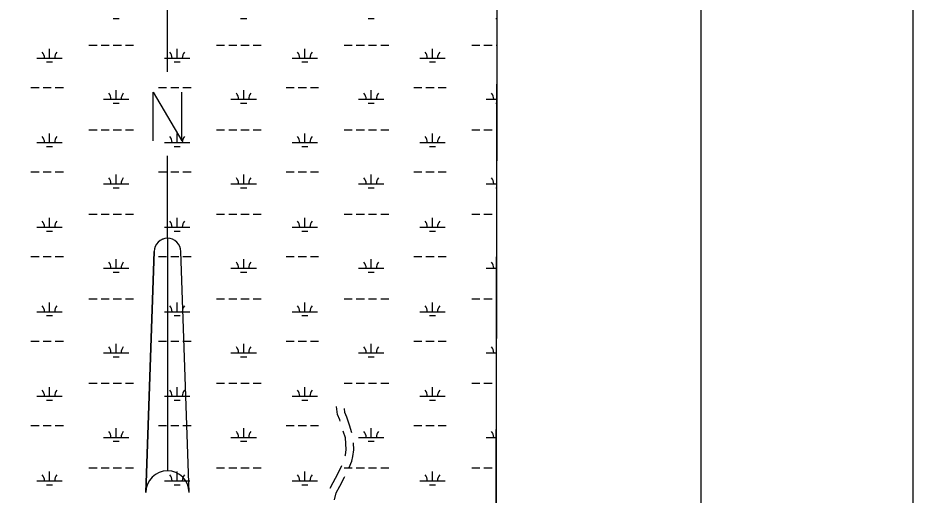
# Model space of a CAD drawing. Extents: x 3177185 to 3215018, y 812988 to 838321.
# Drawn here: x 3210913 to 3214435, y 832749 to 834627 of the extents above; entities that cross this region are included whole.
import ezdxf

# ---------------------------------------------------------------- set-up
doc = ezdxf.new("R2010")
doc.units = 0
for name, color, linetype in [('G-ANNO-NPLT', 7, 'Continuous'), ('V-ANNO-SYMB', 7, 'Continuous'), ('V-GRID-FRAM', 7, 'Continuous'), ('V-ROAD-CNTR', 7, 'Continuous'), ('V-SITE-VEGE', 7, 'Continuous'), ('V-WETL-SWMP', 7, 'Continuous')]:
    doc.layers.add(name, color=color, linetype=linetype)

msp = doc.modelspace()

# ---------------------------------------------------------------- linework, layer by layer
at = {"layer": 'G-ANNO-NPLT'}
msp.add_lwpolyline([(3177768, 813571), (3214434.6, 813571), (3214434.6, 837737.7), (3177768, 837737.7)], close=True, dxfattribs=at)
at = {"layer": 'V-ANNO-SYMB'}
for p, q in [((3211501.8, 834414.5), (3211501.8, 834674.5)), ((3211501.8, 833759.5), (3211501.8, 834084.5)), ((3211501.8, 833759.5), (3211501.8, 832844.5)), ((3211501.8, 833759.5), (3211501.8, 832844.5)), ((3211416.8, 832759.5), (3211449.8, 833707.5)), ((3211449.8, 833707.5), (3211416.8, 832759.5)), ((3211586.8, 832759.5), (3211553.8, 833707.5))]:
    msp.add_line(p, q, dxfattribs=at)
for points in [[(3180518.1, 814196), (3213601.3, 814196), (3213601.3, 837112.6), (3180518.1, 837112.6), (3180518.1, 814196)], [(3211445.8, 834142.5), (3211445.8, 834334.5), (3211557.8, 834142.5), (3211557.8, 834334.5)]]:
    msp.add_lwpolyline(points, dxfattribs=at)
for centre, radius, start, end in [((3211501.8, 833707.5), 52, 89.9967, 180), ((3211501.8, 833707.5), 52, 90.0033, 180), ((3211501.8, 833707.5), 52, 0, 90.0033), ((3211501.8, 832759.5), 85, 90, 180), ((3211501.8, 832759.5), 85, 90, 180), ((3211501.8, 832759.5), 85, 0, 90), ((3211501.8, 832759.5), 85, 0, 90)]:
    msp.add_arc(centre, radius, start, end, dxfattribs=at)
at = {"layer": 'V-GRID-FRAM'}
msp.add_lwpolyline([(3181402.4, 836586.1), (3212801.6, 836513), (3212767.2, 818326.1), (3181352.2, 818399.3), (3181402.4, 836586.1)], dxfattribs=at)
at = {"layer": 'V-ROAD-CNTR'}
for points in [[(3212181.3, 833039.4), (3212179.4, 833045.3), (3212170.3, 833066.4), (3212166.8, 833097.5)], [(3212227, 832994.2), (3212217.8, 833024.6), (3212207.4, 833055.9), (3212199.6, 833074.2), (3212197.9, 833089.4)], [(3212200.9, 832903), (3212201.4, 832905.9), (3212205.1, 832928), (3212201.6, 832974.4), (3212193.5, 833001.3)], [(3212216.9, 832857.8), (3212227.4, 832882.7), (3212231, 832900.5), (3212235.3, 832926.7), (3212233.2, 832954.9)], [(3212141.6, 832776.7), (3212153, 832798.1), (3212171.7, 832833.2), (3212187.5, 832865.5)], [(3212158.9, 832731), (3212165.5, 832757.9), (3212179.5, 832784), (3212198.4, 832819.6), (3212199.5, 832821.8)]]:
    msp.add_lwpolyline(points, dxfattribs=at)
at = {"layer": 'V-SITE-VEGE'}
msp.add_line((3212792.5, 831685.3), (3212801.6, 836513), dxfattribs=at)
at = {"layer": 'V-WETL-SWMP'}
for p, q in [((3212792.5, 831721.5), (3212801.6, 836513)), ((3211287.6, 834624.2), (3211311.6, 834624.2)), ((3211789.5, 834624.2), (3211813.5, 834624.2)), ((3212291.4, 834624.2), (3212315.4, 834624.2)), ((3212793.3, 834624.2), (3212798, 834624.2)), ((3211192.7, 834519.6), (3211224.7, 834519.6)), ((3211240.7, 834519.6), (3211272.7, 834519.6)), ((3211288.7, 834519.6), (3211320.7, 834519.6)), ((3211336.7, 834519.6), (3211368.7, 834519.6)), ((3211694.6, 834519.6), (3211726.6, 834519.6)), ((3211742.6, 834519.6), (3211774.6, 834519.6)), ((3211790.6, 834519.6), (3211822.6, 834519.6)), ((3211838.6, 834519.6), (3211870.6, 834519.6)), ((3212196.5, 834519.6), (3212228.5, 834519.6)), ((3212244.5, 834519.6), (3212276.5, 834519.6)), ((3212292.5, 834519.6), (3212324.5, 834519.6)), ((3212340.5, 834519.6), (3212372.5, 834519.6)), ((3212698.4, 834519.6), (3212730.4, 834519.6)), ((3212746.4, 834519.6), (3212778.4, 834519.6)), ((3212794.4, 834519.6), (3212797.8, 834519.6)), ((3211038.1, 834468.8), (3211038.1, 834504.8)), ((3211540, 834468.8), (3211540, 834504.8)), ((3212041.9, 834468.8), (3212041.9, 834504.8)), ((3212543.8, 834468.8), (3212543.8, 834504.8)), ((3210988.1, 834468.8), (3211088.1, 834468.8)), ((3211026.1, 834453.4), (3211050.1, 834453.4)), ((3211490, 834468.8), (3211590, 834468.8)), ((3211528, 834453.4), (3211552, 834453.4)), ((3211991.9, 834468.8), (3212091.9, 834468.8)), ((3212029.9, 834453.4), (3212053.9, 834453.4)), ((3212493.8, 834468.8), (3212593.8, 834468.8)), ((3212531.8, 834453.4), (3212555.8, 834453.4)), ((3210964.7, 834353.4), (3210996.7, 834353.4)), ((3211012.7, 834353.4), (3211044.7, 834353.4)), ((3211060.7, 834353.4), (3211092.7, 834353.4)), ((3211299.6, 834306.9), (3211299.6, 834342.9)), ((3211466.6, 834353.4), (3211498.6, 834353.4)), ((3211514.6, 834353.4), (3211546.6, 834353.4)), ((3211562.6, 834353.4), (3211594.6, 834353.4)), ((3211801.5, 834306.9), (3211801.5, 834342.9)), ((3211968.5, 834353.4), (3212000.5, 834353.4)), ((3212016.5, 834353.4), (3212048.5, 834353.4)), ((3212064.5, 834353.4), (3212096.5, 834353.4)), ((3212303.4, 834306.9), (3212303.4, 834342.9)), ((3212470.4, 834353.4), (3212502.4, 834353.4)), ((3212518.4, 834353.4), (3212550.4, 834353.4)), ((3212566.4, 834353.4), (3212598.4, 834353.4)), ((3211249.6, 834306.9), (3211349.6, 834306.9)), ((3211751.5, 834306.9), (3211851.5, 834306.9)), ((3212253.4, 834306.9), (3212353.4, 834306.9)), ((3212755.3, 834306.9), (3212797.4, 834306.9)), ((3211287.6, 834291.5), (3211311.6, 834291.5)), ((3211789.5, 834291.5), (3211813.5, 834291.5)), ((3212291.4, 834291.5), (3212315.4, 834291.5)), ((3212793.3, 834291.5), (3212797.4, 834291.5)), ((3211038.1, 834136.1), (3211038.1, 834172.1)), ((3211192.7, 834186.9), (3211224.7, 834186.9)), ((3211240.7, 834186.9), (3211272.7, 834186.9)), ((3211288.7, 834186.9), (3211320.7, 834186.9)), ((3211336.7, 834186.9), (3211368.7, 834186.9)), ((3211540, 834136.1), (3211540, 834172.1)), ((3211694.6, 834186.9), (3211726.6, 834186.9)), ((3211742.6, 834186.9), (3211774.6, 834186.9)), ((3211790.6, 834186.9), (3211822.6, 834186.9)), ((3211838.6, 834186.9), (3211870.6, 834186.9)), ((3212041.9, 834136.1), (3212041.9, 834172.1)), ((3212196.5, 834186.9), (3212228.5, 834186.9)), ((3212244.5, 834186.9), (3212276.5, 834186.9)), ((3212292.5, 834186.9), (3212324.5, 834186.9)), ((3212340.5, 834186.9), (3212372.5, 834186.9)), ((3212543.8, 834136.1), (3212543.8, 834172.1)), ((3212698.4, 834186.9), (3212730.4, 834186.9)), ((3212746.4, 834186.9), (3212778.4, 834186.9)), ((3212794.4, 834186.9), (3212797.2, 834186.9)), ((3210988.1, 834136.1), (3211088.1, 834136.1)), ((3211490, 834136.1), (3211590, 834136.1)), ((3211991.9, 834136.1), (3212091.9, 834136.1)), ((3212493.8, 834136.1), (3212593.8, 834136.1)), ((3211026.1, 834120.7), (3211050.1, 834120.7)), ((3211528, 834120.7), (3211552, 834120.7)), ((3212029.9, 834120.7), (3212053.9, 834120.7)), ((3212531.8, 834120.7), (3212555.8, 834120.7)), ((3210964.7, 834020.7), (3210996.7, 834020.7)), ((3211012.7, 834020.7), (3211044.7, 834020.7)), ((3211060.7, 834020.7), (3211092.7, 834020.7)), ((3211466.6, 834020.7), (3211498.6, 834020.7)), ((3211514.6, 834020.7), (3211546.6, 834020.7)), ((3211562.6, 834020.7), (3211594.6, 834020.7)), ((3211968.5, 834020.7), (3212000.5, 834020.7)), ((3212016.5, 834020.7), (3212048.5, 834020.7)), ((3212064.5, 834020.7), (3212096.5, 834020.7)), ((3212470.4, 834020.7), (3212502.4, 834020.7)), ((3212518.4, 834020.7), (3212550.4, 834020.7)), ((3212566.4, 834020.7), (3212598.4, 834020.7)), ((3211299.6, 833974.3), (3211299.6, 834010.3)), ((3211801.5, 833974.3), (3211801.5, 834010.3)), ((3212303.4, 833974.3), (3212303.4, 834010.3)), ((3211249.6, 833974.3), (3211349.6, 833974.3)), ((3211287.6, 833958.8), (3211311.6, 833958.8)), ((3211751.5, 833974.3), (3211851.5, 833974.3)), ((3211789.5, 833958.8), (3211813.5, 833958.8)), ((3212253.4, 833974.3), (3212353.4, 833974.3)), ((3212291.4, 833958.8), (3212315.4, 833958.8)), ((3212755.3, 833974.3), (3212796.8, 833974.3)), ((3212793.3, 833958.8), (3212796.8, 833958.8)), ((3211192.7, 833854.2), (3211224.7, 833854.2)), ((3211240.7, 833854.2), (3211272.7, 833854.2)), ((3211288.7, 833854.2), (3211320.7, 833854.2)), ((3211336.7, 833854.2), (3211368.7, 833854.2)), ((3211694.6, 833854.2), (3211726.6, 833854.2)), ((3211742.6, 833854.2), (3211774.6, 833854.2)), ((3211790.6, 833854.2), (3211822.6, 833854.2)), ((3211838.6, 833854.2), (3211870.6, 833854.2)), ((3212196.5, 833854.2), (3212228.5, 833854.2)), ((3212244.5, 833854.2), (3212276.5, 833854.2)), ((3212292.5, 833854.2), (3212324.5, 833854.2)), ((3212340.5, 833854.2), (3212372.5, 833854.2)), ((3212698.4, 833854.2), (3212730.4, 833854.2)), ((3212746.4, 833854.2), (3212778.4, 833854.2)), ((3212794.4, 833854.2), (3212796.6, 833854.2)), ((3211038.1, 833803.5), (3211038.1, 833839.5)), ((3211540, 833803.5), (3211540, 833839.5)), ((3212041.9, 833803.5), (3212041.9, 833839.5)), ((3212543.8, 833803.5), (3212543.8, 833839.5)), ((3210988.1, 833803.5), (3211088.1, 833803.5)), ((3211026.1, 833788), (3211050.1, 833788)), ((3211490, 833803.5), (3211590, 833803.5)), ((3211528, 833788), (3211552, 833788)), ((3211991.9, 833803.5), (3212091.9, 833803.5)), ((3212029.9, 833788), (3212053.9, 833788)), ((3212493.8, 833803.5), (3212593.8, 833803.5)), ((3212531.8, 833788), (3212555.8, 833788)), ((3210964.7, 833688), (3210996.7, 833688)), ((3211012.7, 833688), (3211044.7, 833688)), ((3211060.7, 833688), (3211092.7, 833688)), ((3211299.6, 833641.6), (3211299.6, 833677.6)), ((3211466.6, 833688), (3211498.6, 833688)), ((3211514.6, 833688), (3211546.6, 833688)), ((3211562.6, 833688), (3211594.6, 833688)), ((3211801.5, 833641.6), (3211801.5, 833677.6)), ((3211968.5, 833688), (3212000.5, 833688)), ((3212016.5, 833688), (3212048.5, 833688)), ((3212064.5, 833688), (3212096.5, 833688)), ((3212303.4, 833641.6), (3212303.4, 833677.6)), ((3212470.4, 833688), (3212502.4, 833688)), ((3212518.4, 833688), (3212550.4, 833688)), ((3212566.4, 833688), (3212598.4, 833688)), ((3211249.6, 833641.6), (3211349.6, 833641.6)), ((3211751.5, 833641.6), (3211851.5, 833641.6)), ((3212253.4, 833641.6), (3212353.4, 833641.6)), ((3212755.3, 833641.6), (3212796.2, 833641.6)), ((3211287.6, 833626.2), (3211311.6, 833626.2)), ((3211789.5, 833626.2), (3211813.5, 833626.2)), ((3212291.4, 833626.2), (3212315.4, 833626.2)), ((3212793.3, 833626.2), (3212796.2, 833626.2)), ((3211038.1, 833470.8), (3211038.1, 833506.8)), ((3211192.7, 833521.5), (3211224.7, 833521.5)), ((3211240.7, 833521.5), (3211272.7, 833521.5)), ((3211288.7, 833521.5), (3211320.7, 833521.5)), ((3211336.7, 833521.5), (3211368.7, 833521.5)), ((3211540, 833470.8), (3211540, 833506.8)), ((3211694.6, 833521.5), (3211726.6, 833521.5)), ((3211742.6, 833521.5), (3211774.6, 833521.5)), ((3211790.6, 833521.5), (3211822.6, 833521.5)), ((3211838.6, 833521.5), (3211870.6, 833521.5)), ((3212041.9, 833470.8), (3212041.9, 833506.8)), ((3212196.5, 833521.5), (3212228.5, 833521.5)), ((3212244.5, 833521.5), (3212276.5, 833521.5)), ((3212292.5, 833521.5), (3212324.5, 833521.5)), ((3212340.5, 833521.5), (3212372.5, 833521.5)), ((3212543.8, 833470.8), (3212543.8, 833506.8)), ((3212698.4, 833521.5), (3212730.4, 833521.5)), ((3212746.4, 833521.5), (3212778.4, 833521.5)), ((3212794.4, 833521.5), (3212796, 833521.5)), ((3210988.1, 833470.8), (3211088.1, 833470.8)), ((3211026.1, 833455.4), (3211050.1, 833455.4)), ((3211490, 833470.8), (3211590, 833470.8)), ((3211528, 833455.4), (3211552, 833455.4)), ((3211991.9, 833470.8), (3212091.9, 833470.8)), ((3212029.9, 833455.4), (3212053.9, 833455.4)), ((3212493.8, 833470.8), (3212593.8, 833470.8)), ((3212531.8, 833455.4), (3212555.8, 833455.4)), ((3210964.7, 833355.4), (3210996.7, 833355.4)), ((3211012.7, 833355.4), (3211044.7, 833355.4)), ((3211060.7, 833355.4), (3211092.7, 833355.4)), ((3211466.6, 833355.4), (3211498.6, 833355.4)), ((3211514.6, 833355.4), (3211546.6, 833355.4)), ((3211562.6, 833355.4), (3211594.6, 833355.4)), ((3211968.5, 833355.4), (3212000.5, 833355.4)), ((3212016.5, 833355.4), (3212048.5, 833355.4)), ((3212064.5, 833355.4), (3212096.5, 833355.4)), ((3212470.4, 833355.4), (3212502.4, 833355.4)), ((3212518.4, 833355.4), (3212550.4, 833355.4)), ((3212566.4, 833355.4), (3212598.4, 833355.4)), ((3211299.6, 833308.9), (3211299.6, 833344.9)), ((3211801.5, 833308.9), (3211801.5, 833344.9)), ((3212303.4, 833308.9), (3212303.4, 833344.9)), ((3211249.6, 833308.9), (3211349.6, 833308.9)), ((3211287.6, 833293.5), (3211311.6, 833293.5)), ((3211751.5, 833308.9), (3211851.5, 833308.9)), ((3211789.5, 833293.5), (3211813.5, 833293.5)), ((3212253.4, 833308.9), (3212353.4, 833308.9)), ((3212291.4, 833293.5), (3212315.4, 833293.5)), ((3212755.3, 833308.9), (3212795.6, 833308.9)), ((3212793.3, 833293.5), (3212795.5, 833293.5)), ((3211038.1, 833138.1), (3211038.1, 833174.1)), ((3211192.7, 833188.9), (3211224.7, 833188.9)), ((3211240.7, 833188.9), (3211272.7, 833188.9)), ((3211288.7, 833188.9), (3211320.7, 833188.9)), ((3211336.7, 833188.9), (3211368.7, 833188.9)), ((3211540, 833138.1), (3211540, 833174.1)), ((3211694.6, 833188.9), (3211726.6, 833188.9)), ((3211742.6, 833188.9), (3211774.6, 833188.9)), ((3211790.6, 833188.9), (3211822.6, 833188.9)), ((3211838.6, 833188.9), (3211870.6, 833188.9)), ((3212041.9, 833138.1), (3212041.9, 833174.1)), ((3212196.5, 833188.9), (3212228.5, 833188.9)), ((3212244.5, 833188.9), (3212276.5, 833188.9)), ((3212292.5, 833188.9), (3212324.5, 833188.9)), ((3212340.5, 833188.9), (3212372.5, 833188.9)), ((3212543.8, 833138.1), (3212543.8, 833174.1)), ((3212698.4, 833188.9), (3212730.4, 833188.9)), ((3212746.4, 833188.9), (3212778.4, 833188.9)), ((3212794.4, 833188.9), (3212795.3, 833188.9)), ((3210988.1, 833138.1), (3211088.1, 833138.1)), ((3211490, 833138.1), (3211590, 833138.1)), ((3211991.9, 833138.1), (3212091.9, 833138.1)), ((3212493.8, 833138.1), (3212593.8, 833138.1)), ((3211026.1, 833122.7), (3211050.1, 833122.7)), ((3211528, 833122.7), (3211552, 833122.7)), ((3212029.9, 833122.7), (3212053.9, 833122.7)), ((3212531.8, 833122.7), (3212555.8, 833122.7)), ((3210964.7, 833022.7), (3210996.7, 833022.7)), ((3211012.7, 833022.7), (3211044.7, 833022.7)), ((3211060.7, 833022.7), (3211092.7, 833022.7)), ((3211299.6, 832976.2), (3211299.6, 833012.2)), ((3211466.6, 833022.7), (3211498.6, 833022.7)), ((3211514.6, 833022.7), (3211546.6, 833022.7)), ((3211562.6, 833022.7), (3211594.6, 833022.7)), ((3211801.5, 832976.2), (3211801.5, 833012.2)), ((3211968.5, 833022.7), (3212000.5, 833022.7)), ((3212016.5, 833022.7), (3212048.5, 833022.7)), ((3212064.5, 833022.7), (3212096.5, 833022.7)), ((3212303.4, 832976.2), (3212303.4, 833012.2)), ((3212470.4, 833022.7), (3212502.4, 833022.7)), ((3212518.4, 833022.7), (3212550.4, 833022.7)), ((3212566.4, 833022.7), (3212598.4, 833022.7)), ((3211249.6, 832976.2), (3211349.6, 832976.2)), ((3211751.5, 832976.2), (3211851.5, 832976.2)), ((3212253.4, 832976.2), (3212353.4, 832976.2)), ((3212755.3, 832976.2), (3212794.9, 832976.2)), ((3211287.6, 832960.8), (3211311.6, 832960.8)), ((3211789.5, 832960.8), (3211813.5, 832960.8)), ((3212291.4, 832960.8), (3212315.4, 832960.8)), ((3212793.3, 832960.8), (3212794.9, 832960.8)), ((3211192.7, 832856.2), (3211224.7, 832856.2)), ((3211240.7, 832856.2), (3211272.7, 832856.2)), ((3211288.7, 832856.2), (3211320.7, 832856.2)), ((3211336.7, 832856.2), (3211368.7, 832856.2)), ((3211694.6, 832856.2), (3211726.6, 832856.2)), ((3211742.6, 832856.2), (3211774.6, 832856.2)), ((3211790.6, 832856.2), (3211822.6, 832856.2)), ((3211838.6, 832856.2), (3211870.6, 832856.2)), ((3212196.5, 832856.2), (3212228.5, 832856.2)), ((3212244.5, 832856.2), (3212276.5, 832856.2)), ((3212292.5, 832856.2), (3212324.5, 832856.2)), ((3212340.5, 832856.2), (3212372.5, 832856.2)), ((3212698.4, 832856.2), (3212730.4, 832856.2)), ((3212746.4, 832856.2), (3212778.4, 832856.2)), ((3212794.4, 832856.2), (3212794.7, 832856.2)), ((3211038.1, 832805.4), (3211038.1, 832841.4)), ((3211540, 832805.4), (3211540, 832841.4)), ((3212041.9, 832805.4), (3212041.9, 832841.4)), ((3212543.8, 832805.4), (3212543.8, 832841.4)), ((3210988.1, 832805.4), (3211088.1, 832805.4)), ((3211026.1, 832790), (3211050.1, 832790)), ((3211490, 832805.4), (3211590, 832805.4)), ((3211528, 832790), (3211552, 832790)), ((3211991.9, 832805.4), (3212091.9, 832805.4)), ((3212029.9, 832790), (3212053.9, 832790)), ((3212493.8, 832805.4), (3212593.8, 832805.4)), ((3212531.8, 832790), (3212555.8, 832790))]:
    msp.add_line(p, q, dxfattribs=at)
for centre, start, end in [((3210982.9, 834469.3), 359.2282, 40.7718), ((3211093.4, 834469.3), 139.2282, 180.7718), ((3211484.8, 834469.3), 359.2282, 40.7718), ((3211595.3, 834469.3), 139.2282, 180.7718), ((3211986.7, 834469.3), 359.2282, 40.7718), ((3212097.2, 834469.3), 139.2282, 180.7718), ((3212488.6, 834469.3), 359.2282, 40.7718), ((3212599.1, 834469.3), 139.2282, 180.7718), ((3211244.3, 834307.4), 359.2282, 40.7718), ((3211354.8, 834307.4), 139.2282, 180.7718), ((3211746.2, 834307.4), 359.2282, 40.7718), ((3211856.7, 834307.4), 139.2282, 180.7718), ((3212248.1, 834307.4), 359.2282, 40.7718), ((3212358.6, 834307.4), 139.2282, 180.7718), ((3212750, 834307.4), 359.2282, 40.7718), ((3210982.9, 834136.6), 359.2282, 40.7718), ((3211093.4, 834136.6), 139.2282, 180.7718), ((3211484.8, 834136.6), 359.2282, 40.7718), ((3211595.3, 834136.6), 139.2282, 180.7718), ((3211986.7, 834136.6), 359.2282, 40.7718), ((3212097.2, 834136.6), 139.2282, 180.7718), ((3212488.6, 834136.6), 359.2282, 40.7718), ((3212599.1, 834136.6), 139.2282, 180.7718), ((3211244.3, 833974.7), 359.2282, 40.7718), ((3211354.8, 833974.7), 139.2282, 180.7718), ((3211746.2, 833974.7), 359.2282, 40.7718), ((3211856.7, 833974.7), 139.2282, 180.7718), ((3212248.1, 833974.7), 359.2282, 40.7718), ((3212358.6, 833974.7), 139.2282, 180.7718), ((3212750, 833974.7), 359.2282, 40.7718), ((3210982.9, 833803.9), 359.2282, 40.7718), ((3211093.4, 833803.9), 139.2282, 180.7718), ((3211484.8, 833803.9), 359.2282, 40.7718), ((3211595.3, 833803.9), 139.2282, 180.7718), ((3211986.7, 833803.9), 359.2282, 40.7718), ((3212097.2, 833803.9), 139.2282, 180.7718), ((3212488.6, 833803.9), 359.2282, 40.7718), ((3212599.1, 833803.9), 139.2282, 180.7718), ((3211244.3, 833642.1), 359.2282, 40.7718), ((3211354.8, 833642.1), 139.2282, 180.7718), ((3211746.2, 833642.1), 359.2282, 40.7718), ((3211856.7, 833642.1), 139.2282, 180.7718), ((3212248.1, 833642.1), 359.2282, 40.7718), ((3212358.6, 833642.1), 139.2282, 180.7718), ((3212750, 833642.1), 359.2282, 40.7718), ((3210982.9, 833471.3), 359.2282, 40.7718), ((3211093.4, 833471.3), 139.2282, 180.7718), ((3211484.8, 833471.3), 359.2282, 40.7718), ((3211595.3, 833471.3), 139.2282, 180.7718), ((3211986.7, 833471.3), 359.2282, 40.7718), ((3212097.2, 833471.3), 139.2282, 180.7718), ((3212488.6, 833471.3), 359.2282, 40.7718), ((3212599.1, 833471.3), 139.2282, 180.7718), ((3211244.3, 833309.4), 359.2282, 40.7718), ((3211354.8, 833309.4), 139.2282, 180.7718), ((3211746.2, 833309.4), 359.2282, 40.7718), ((3211856.7, 833309.4), 139.2282, 180.7718), ((3212248.1, 833309.4), 359.2282, 40.7718), ((3212358.6, 833309.4), 139.2282, 180.7718), ((3212750, 833309.4), 359.2282, 40.7718), ((3210982.9, 833138.6), 359.2282, 40.7718), ((3211093.4, 833138.6), 139.2282, 180.7718), ((3211484.8, 833138.6), 359.2282, 40.7718), ((3211595.3, 833138.6), 139.2282, 180.7718), ((3211986.7, 833138.6), 359.2282, 40.7718), ((3212097.2, 833138.6), 139.2282, 180.7718), ((3212488.6, 833138.6), 359.2282, 40.7718), ((3212599.1, 833138.6), 139.2282, 180.7718), ((3211244.3, 832976.7), 359.2282, 40.7718), ((3211354.8, 832976.7), 139.2282, 180.7718), ((3211746.2, 832976.7), 359.2282, 40.7718), ((3211856.7, 832976.7), 139.2282, 180.7718), ((3212248.1, 832976.7), 359.2282, 40.7718), ((3212358.6, 832976.7), 139.2282, 180.7718), ((3212750, 832976.7), 359.2282, 40.7718), ((3210982.9, 832805.9), 359.2282, 40.7718), ((3211093.4, 832805.9), 139.2282, 180.7718), ((3211484.8, 832805.9), 359.2282, 40.7718), ((3211595.3, 832805.9), 139.2282, 180.7718), ((3211986.7, 832805.9), 359.2282, 40.7718), ((3212097.2, 832805.9), 139.2282, 180.7718), ((3212488.6, 832805.9), 359.2282, 40.7718), ((3212599.1, 832805.9), 139.2282, 180.7718)]:
    msp.add_arc(centre, 35.2, start, end, dxfattribs=at)

doc.saveas('drawing.dxf')
